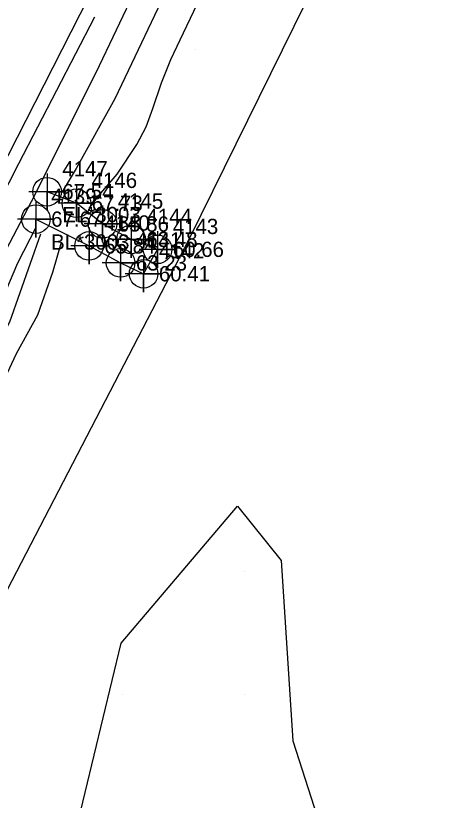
# Model space of a CAD drawing. Extents: x 2062781 to 2066835, y 358981 to 366501.
# Drawn here: x 2065319.6 to 2065391.6, y 363782.2 to 363910.6 of the extents above; entities that cross this region are included whole.
import ezdxf

# ---------------------------------------------------------------- set-up
doc = ezdxf.new("R2010")
doc.units = 0
for name, color, linetype in [('Exist Roads EOP', 7, 'Continuous'), ('Exist Roads EOP Other', 7, 'Continuous'), ('Exist Roads EOP Other Cogo Comment', 7, 'Continuous'), ('Exist Roads EOP Other Cogo Elevation', 7, 'Continuous'), ('Exist Roads EOP Other Cogo Number', 7, 'Continuous'), ('Exist Roads EOP Other Cogo Point CELL', 7, 'Continuous'), ('PH Exist DTM Breakline', 7, 'Continuous'), ('PH Exist DTM Point', 7, 'Continuous')]:
    doc.layers.add(name, color=color, linetype=linetype)

msp = doc.modelspace()

# ---------------------------------------------------------------- linework, layer by layer
at = {"layer": 'Exist Roads EOP'}
msp.add_lwpolyline([(2065248.32, 363750.11), (2065267.75, 363788.56), (2065288.45, 363829.35), (2065309.5, 363870.44), (2065331.6, 363913.74), (2065352.94, 363955.98), (2065374.94, 363999.15), (2065396.02, 364040.46), (2065418.07, 364083.89), (2065439.26, 364125.56), (2065460.61, 364167.84), (2065481.48, 364209.3), (2065503.3, 364252.04), (2065524.62, 364293.98), (2065545.82, 364336.04), (2065567.9, 364379.42), (2065589.91, 364422.69), (2065612.27, 364466.65), (2065634.16, 364509.75), (2065655.05, 364552.22), (2065673.02, 364587.91)], dxfattribs=at)
at = {"layer": 'Exist Roads EOP Other'}
msp.add_lwpolyline([(2065322.89, 363877.29), (2065331.6, 363872.9), (2065336.77, 363870.12), (2065340.54, 363868.35), (2065342.82, 363872.34), (2065338.49, 363873.97), (2065333.81, 363876.49), (2065329.53, 363879.88), (2065324.73, 363881.77)], dxfattribs=at)
at = {"layer": 'Exist Roads EOP Other Cogo Point CELL'}
for points in [[(2065324.73, 363884.77), (2065324.73, 363878.77), (2065324.73, 363881.77), (2065327.73, 363881.77), (2065321.73, 363881.77)], [(2065324.73, 363884.77), (2065324.73, 363878.77), (2065324.73, 363881.77), (2065327.73, 363881.77), (2065321.73, 363881.77)], [(2065324.73, 363884.77), (2065324.73, 363878.77), (2065324.73, 363881.77), (2065327.73, 363881.77), (2065321.73, 363881.77)], [(2065329.53, 363882.88), (2065329.53, 363876.88), (2065329.53, 363879.88), (2065332.53, 363879.88), (2065326.53, 363879.88)], [(2065329.53, 363882.88), (2065329.53, 363876.88), (2065329.53, 363879.88), (2065332.53, 363879.88), (2065326.53, 363879.88)], [(2065329.53, 363882.88), (2065329.53, 363876.88), (2065329.53, 363879.88), (2065332.53, 363879.88), (2065326.53, 363879.88)], [(2065322.89, 363880.29), (2065322.89, 363874.29), (2065322.89, 363877.29), (2065325.89, 363877.29), (2065319.89, 363877.29)], [(2065322.89, 363880.29), (2065322.89, 363874.29), (2065322.89, 363877.29), (2065325.89, 363877.29), (2065319.89, 363877.29)], [(2065322.89, 363880.29), (2065322.89, 363874.29), (2065322.89, 363877.29), (2065325.89, 363877.29), (2065319.89, 363877.29)], [(2065333.81, 363879.49), (2065333.81, 363873.49), (2065333.81, 363876.49), (2065336.81, 363876.49), (2065330.81, 363876.49)], [(2065333.81, 363879.49), (2065333.81, 363873.49), (2065333.81, 363876.49), (2065336.81, 363876.49), (2065330.81, 363876.49)], [(2065333.81, 363879.49), (2065333.81, 363873.49), (2065333.81, 363876.49), (2065336.81, 363876.49), (2065330.81, 363876.49)], [(2065338.49, 363876.97), (2065338.49, 363870.97), (2065338.49, 363873.97), (2065341.49, 363873.97), (2065335.49, 363873.97)], [(2065338.49, 363876.97), (2065338.49, 363870.97), (2065338.49, 363873.97), (2065341.49, 363873.97), (2065335.49, 363873.97)], [(2065338.49, 363876.97), (2065338.49, 363870.97), (2065338.49, 363873.97), (2065341.49, 363873.97), (2065335.49, 363873.97)], [(2065331.6, 363875.9), (2065331.6, 363869.9), (2065331.6, 363872.9), (2065334.6, 363872.9), (2065328.6, 363872.9)], [(2065331.6, 363875.9), (2065331.6, 363869.9), (2065331.6, 363872.9), (2065334.6, 363872.9), (2065328.6, 363872.9)], [(2065331.6, 363875.9), (2065331.6, 363869.9), (2065331.6, 363872.9), (2065334.6, 363872.9), (2065328.6, 363872.9)], [(2065342.82, 363875.34), (2065342.82, 363869.34), (2065342.82, 363872.34), (2065345.82, 363872.34), (2065339.82, 363872.34)], [(2065342.82, 363875.34), (2065342.82, 363869.34), (2065342.82, 363872.34), (2065345.82, 363872.34), (2065339.82, 363872.34)], [(2065342.82, 363875.34), (2065342.82, 363869.34), (2065342.82, 363872.34), (2065345.82, 363872.34), (2065339.82, 363872.34)], [(2065336.77, 363873.12), (2065336.77, 363867.12), (2065336.77, 363870.12), (2065339.77, 363870.12), (2065333.77, 363870.12)], [(2065336.77, 363873.12), (2065336.77, 363867.12), (2065336.77, 363870.12), (2065339.77, 363870.12), (2065333.77, 363870.12)], [(2065336.77, 363873.12), (2065336.77, 363867.12), (2065336.77, 363870.12), (2065339.77, 363870.12), (2065333.77, 363870.12)], [(2065340.54, 363871.35), (2065340.54, 363865.35), (2065340.54, 363868.35), (2065343.54, 363868.35), (2065337.54, 363868.35)], [(2065340.54, 363871.35), (2065340.54, 363865.35), (2065340.54, 363868.35), (2065343.54, 363868.35), (2065337.54, 363868.35)], [(2065340.54, 363871.35), (2065340.54, 363865.35), (2065340.54, 363868.35), (2065343.54, 363868.35), (2065337.54, 363868.35)]]:
    msp.add_lwpolyline(points, dxfattribs=at)
for centre in [(2065324.73, 363881.77), (2065324.73, 363881.77), (2065324.73, 363881.77), (2065329.53, 363879.88), (2065329.53, 363879.88), (2065329.53, 363879.88), (2065322.89, 363877.29), (2065322.89, 363877.29), (2065322.89, 363877.29), (2065333.81, 363876.49), (2065333.81, 363876.49), (2065333.81, 363876.49), (2065338.49, 363873.97), (2065338.49, 363873.97), (2065338.49, 363873.97), (2065331.6, 363872.9), (2065331.6, 363872.9), (2065331.6, 363872.9), (2065342.82, 363872.34), (2065342.82, 363872.34), (2065342.82, 363872.34), (2065336.77, 363870.12), (2065336.77, 363870.12), (2065336.77, 363870.12), (2065340.54, 363868.35), (2065340.54, 363868.35), (2065340.54, 363868.35)]:
    msp.add_circle(centre, 2.34, dxfattribs=at)
at = {"layer": 'PH Exist DTM Breakline'}
for points in [[(2065346.51, 363906.62), (2065354.85, 363924.16), (2065365.56, 363945.6), (2065375.73, 363964.3), (2065388.01, 363990.25), (2065394.96, 364002.03), (2065406.31, 364022.63), (2065415.47, 364038.82), (2065421.62, 364052.97), (2065426.23, 364067.12)], [(2065342.69, 363922.24), (2065332.71, 363901.24), (2065322.12, 363880.13), (2065309.65, 363856.4), (2065295.63, 363828.65), (2065283.63, 363804.3), (2065271.32, 363779.77), (2065259.37, 363755.72), (2065252.56, 363743.01), (2065242.64, 363722.37), (2065229.76, 363698.51), (2065217.81, 363674.07), (2065204.43, 363648.43), (2065191.47, 363622.84), (2065177.42, 363595.52), (2065162.04, 363565.9)], [(2065345.6, 363917.54), (2065335.82, 363896.96), (2065329.52, 363885.56), (2065327.18, 363881.73)], [(2065018.95, 363181.82), (2065022.1, 363187.82), (2065046.03, 363241.26), (2065089.78, 363328.41), (2065120.97, 363386.96), (2065150.31, 363442.38), (2065162.49, 363482.96), (2065192.28, 363545.18), (2065222.26, 363610.9), (2065245.42, 363659.04), (2065275.12, 363725.13), (2065314.36, 363809.32), (2065348.05, 363874.1), (2065368.99, 363916.64)], [(2065157.54, 363565.96), (2065171.08, 363592.23), (2065183.52, 363616.43), (2065196.49, 363642.48), (2065210.31, 363669.08), (2065223.33, 363694.56), (2065237.23, 363721.39), (2065248.96, 363744.08), (2065260.44, 363766.92), (2065272.37, 363789.76), (2065277.24, 363801.28), (2065283.05, 363814.17), (2065294.31, 363836.36), (2065307.54, 363861.86), (2065320.08, 363886.37), (2065332.57, 363910.4)], [(2065331.64, 363879), (2065333.18, 363881.17), (2065336.21, 363884.66), (2065339.42, 363889.52), (2065340.97, 363892.4), (2065342.03, 363895.4), (2065343.45, 363899.61), (2065345.01, 363903.41), (2065346.51, 363906.62)], [(2065322.9, 363875.89), (2065319.89, 363870.1), (2065314.87, 363858.37), (2065309.91, 363848.99), (2065302.92, 363834.99), (2065297.06, 363823.8), (2065291.87, 363812.53), (2065287.33, 363803.98), (2065283.36, 363797), (2065278.93, 363787.75), (2065275.34, 363779.86), (2065271.45, 363772.2), (2065267.71, 363765.62), (2065262.27, 363755.38), (2065258.31, 363747.5), (2065255.51, 363741.53), (2065254.67, 363739.82)], [(2065323.65, 363874.82), (2065318.57, 363860.45), (2065311.54, 363846.56), (2065303.68, 363830.65), (2065294.49, 363813.07), (2065286.01, 363796.85)], [(2065280.11, 363779.98), (2065283.54, 363788.19), (2065287.73, 363796.55), (2065291.31, 363802.3), (2065296.61, 363810.67), (2065300.39, 363816.7), (2065304.29, 363824.12), (2065308.03, 363832.03), (2065311.9, 363839.39), (2065315.56, 363846.5), (2065319.75, 363855.31), (2065323.24, 363861.63), (2065325.69, 363868.6), (2065327.07, 363873.5)], [(2065288.83, 363552.56), (2065292.22, 363577.86), (2065298.65, 363592.07), (2065312.6, 363609.4), (2065327.42, 363628.86), (2065325.02, 363647.29), (2065308.77, 363659.27), (2065304.69, 363687.28), (2065311.66, 363721.5), (2065324.07, 363743.51), (2065346.16, 363756.5), (2065342.56, 363766.47), (2065329.47, 363777.34), (2065336.84, 363807.9), (2065355.91, 363830.29), (2065363.07, 363821.41), (2065364.96, 363791.94), (2065370.42, 363774.96), (2065390.62, 363764.4), (2065425.12, 363765.57)]]:
    msp.add_lwpolyline(points, dxfattribs=at)
at = {"layer": 'PH Exist DTM Point'}
for p, q in [((2065348.99, 363905.01), (2065348.99, 363905.01)), ((2065336.83, 363879.5), (2065336.83, 363879.5)), ((2065357.12, 363819.55), (2065357.12, 363819.55)), ((2065337.11, 363799.52), (2065337.11, 363799.52)), ((2065357.08, 363799.54), (2065357.08, 363799.54))]:
    msp.add_line(p, q, dxfattribs=at)

# ---------------------------------------------------------------- texts
at = {"layer": 'Exist Roads EOP Other Cogo Comment'}
for s, p in [('EL*3003', (2065327.23, 363876.78)), ('EL*3003', (2065327.23, 363876.78)), ('EL*3003', (2065327.23, 363876.78)), ('BL*3003', (2065325.39, 363872.29)), ('BL*3003', (2065325.39, 363872.29)), ('BL*3003', (2065325.39, 363872.29))]:
    msp.add_text(s, height=2.5, dxfattribs=at).set_placement(p)
at = {"layer": 'Exist Roads EOP Other Cogo Elevation'}
for s, p in [('67.54', (2065327.23, 363880.53)), ('67.54', (2065327.23, 363880.53)), ('67.54', (2065327.23, 363880.53)), ('67.73', (2065332.03, 363878.63)), ('67.73', (2065332.03, 363878.63)), ('67.73', (2065332.03, 363878.63)), ('67.67', (2065325.39, 363876.04)), ('67.67', (2065325.39, 363876.04)), ('67.67', (2065325.39, 363876.04)), ('65.86', (2065336.31, 363875.24)), ('65.86', (2065336.31, 363875.24)), ('65.86', (2065336.31, 363875.24)), ('63.48', (2065340.99, 363872.72)), ('63.48', (2065340.99, 363872.72)), ('63.48', (2065340.99, 363872.72)), ('65.84', (2065334.1, 363871.65)), ('65.84', (2065334.1, 363871.65)), ('65.84', (2065334.1, 363871.65)), ('60.66', (2065345.32, 363871.09)), ('60.66', (2065345.32, 363871.09)), ('60.66', (2065345.32, 363871.09)), ('63.23', (2065339.27, 363868.87)), ('63.23', (2065339.27, 363868.87)), ('63.23', (2065339.27, 363868.87)), ('60.41', (2065343.04, 363867.1)), ('60.41', (2065343.04, 363867.1)), ('60.41', (2065343.04, 363867.1))]:
    msp.add_text(s, height=2.5, dxfattribs=at).set_placement(p)
at = {"layer": 'Exist Roads EOP Other Cogo Number'}
for s, p in [('4147', (2065327.23, 363884.28)), ('4147', (2065327.23, 363884.28)), ('4147', (2065327.23, 363884.28)), ('4146', (2065332.03, 363882.38)), ('4146', (2065332.03, 363882.38)), ('4146', (2065332.03, 363882.38)), ('4139', (2065325.39, 363879.79)), ('4139', (2065325.39, 363879.79)), ('4139', (2065325.39, 363879.79)), ('4145', (2065336.31, 363878.99)), ('4145', (2065336.31, 363878.99)), ('4145', (2065336.31, 363878.99)), ('4144', (2065340.99, 363876.47)), ('4144', (2065340.99, 363876.47)), ('4144', (2065340.99, 363876.47)), ('4140', (2065334.1, 363875.4)), ('4140', (2065334.1, 363875.4)), ('4140', (2065334.1, 363875.4)), ('4143', (2065345.32, 363874.84)), ('4143', (2065345.32, 363874.84)), ('4143', (2065345.32, 363874.84)), ('4141', (2065339.27, 363872.62)), ('4141', (2065339.27, 363872.62)), ('4141', (2065339.27, 363872.62)), ('4142', (2065343.04, 363870.85)), ('4142', (2065343.04, 363870.85)), ('4142', (2065343.04, 363870.85))]:
    msp.add_text(s, height=2.5, dxfattribs=at).set_placement(p)

doc.saveas('drawing.dxf')
